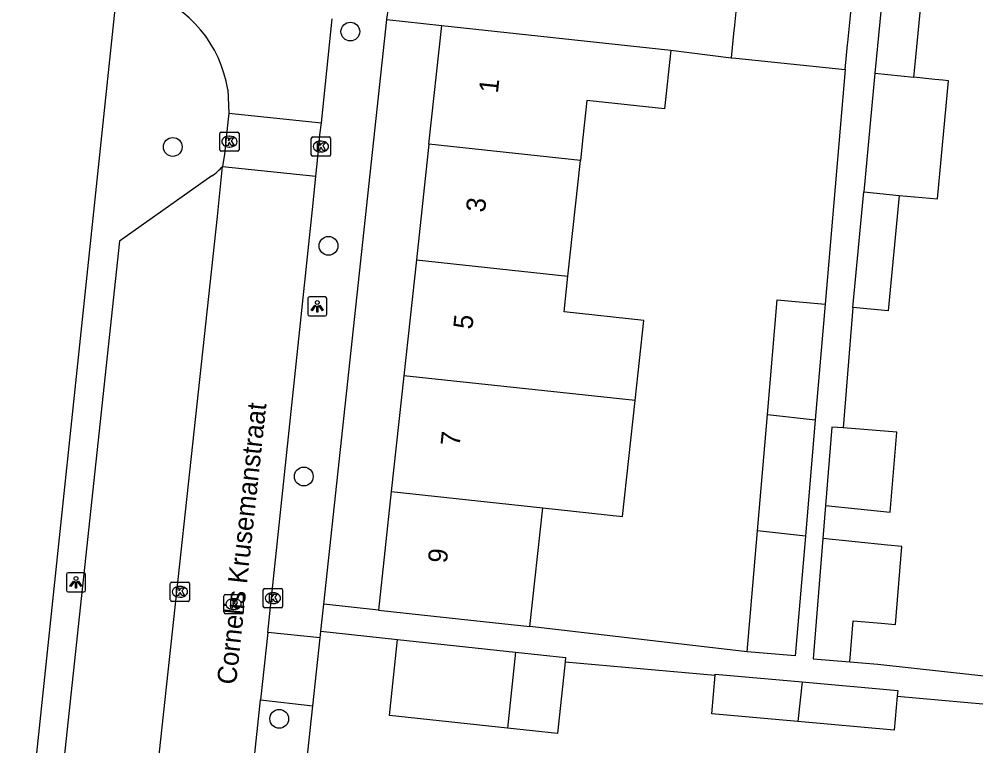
# Model space of a CAD drawing. Extents: x 163010 to 163853, y 382793 to 383982.
# Drawn here: x 163233.53 to 163283.31, y 383356.02 to 383393.81 of the extents above; entities that cross this region are included whole.
import ezdxf

# ---------------------------------------------------------------- set-up
doc = ezdxf.new("R2010")
doc.units = 0
for name, color, linetype in [('IMGEO_Boom', 7, 'Continuous'), ('IMGEO_Kolk', 7, 'Continuous'), ('IMGEO_Lichtpunt', 7, 'Continuous'), ('IMGEO_Openbare_ruimte_label', 7, 'Continuous'), ('IMGEO_Pand', 7, 'Continuous'), ('IMGEO_Pand_nummerreeks', 7, 'Continuous'), ('IMGEO_Rijbaan_lokaal_open', 7, 'Continuous'), ('IMGEO_Rioolput', 7, 'Continuous'), ('IMGEO_Voetpad_open', 7, 'Continuous')]:
    doc.layers.add(name, color=color, linetype=linetype)

msp = doc.modelspace()

# ---------------------------------------------------------------- linework, layer by layer
at = {"layer": 'IMGEO_Boom'}
for centre in [(163250.763, 383393.162), (163241.525, 383387.164), (163249.629, 383382.02), (163248.341, 383370.027), (163247.065, 383357.426)]:
    msp.add_circle(centre, 0.489, dxfattribs=at)
at = {"layer": 'IMGEO_Kolk'}
for p, q in [((163243.972, 383387.014), (163243.972, 383387.866)), ((163244.047, 383387.94), (163244.899, 383387.94)), ((163244.973, 383387.866), (163244.973, 383387.014)), ((163244.46, 383387.72), (163244.485, 383387.72)), ((163248.733, 383386.759), (163248.733, 383387.611)), ((163248.808, 383387.685), (163249.66, 383387.685)), ((163249.221, 383387.465), (163249.246, 383387.465)), ((163249.734, 383387.611), (163249.734, 383386.759)), ((163244.899, 383386.94), (163244.047, 383386.94)), ((163244.483, 383387.16), (163244.458, 383387.16)), ((163249.244, 383386.905), (163249.219, 383386.905)), ((163249.66, 383386.685), (163248.808, 383386.685)), ((163241.473, 383364.53), (163242.325, 383364.53)), ((163241.398, 383363.604), (163241.398, 383364.456)), ((163241.886, 383364.31), (163241.911, 383364.31)), ((163242.399, 383364.456), (163242.399, 383363.604)), ((163246.235, 383363.274), (163246.235, 383364.126)), ((163246.31, 383364.2), (163247.162, 383364.2)), ((163246.723, 383363.98), (163246.748, 383363.98)), ((163247.236, 383364.126), (163247.236, 383363.274)), ((163242.325, 383363.53), (163241.473, 383363.53)), ((163241.909, 383363.75), (163241.884, 383363.75)), ((163247.162, 383363.2), (163246.31, 383363.2)), ((163246.746, 383363.42), (163246.721, 383363.42))]:
    msp.add_line(p, q, dxfattribs=at)
for points in [[(163243.972, 383387.014), (163243.972, 383387.866)], [(163244.047, 383387.94), (163244.899, 383387.94)], [(163244.973, 383387.866), (163244.973, 383387.014)], [(163244.293, 383387.64), (163244.416, 383387.64), (163244.416, 383387.489), (163244.546, 383387.64), (163244.71, 383387.64), (163244.564, 383387.489), (163244.717, 383387.24), (163244.565, 383387.24), (163244.48, 383387.404), (163244.416, 383387.337), (163244.416, 383387.24), (163244.293, 383387.24), (163244.293, 383387.64)], [(163248.733, 383386.759), (163248.733, 383387.611)], [(163248.808, 383387.685), (163249.66, 383387.685)], [(163249.054, 383387.385), (163249.177, 383387.385), (163249.177, 383387.234), (163249.307, 383387.385), (163249.471, 383387.385), (163249.325, 383387.234), (163249.478, 383386.985), (163249.326, 383386.985), (163249.241, 383387.149), (163249.177, 383387.082), (163249.177, 383386.985), (163249.054, 383386.985), (163249.054, 383387.385)], [(163249.734, 383387.611), (163249.734, 383386.759)], [(163244.899, 383386.94), (163244.047, 383386.94)], [(163249.66, 383386.685), (163248.808, 383386.685)], [(163241.473, 383364.53), (163242.325, 383364.53)], [(163241.398, 383363.604), (163241.398, 383364.456)], [(163241.719, 383364.23), (163241.842, 383364.23), (163241.842, 383364.079), (163241.972, 383364.23), (163242.136, 383364.23), (163241.99, 383364.079), (163242.143, 383363.83), (163241.991, 383363.83), (163241.906, 383363.994), (163241.842, 383363.927), (163241.842, 383363.83), (163241.719, 383363.83), (163241.719, 383364.23)], [(163242.399, 383364.456), (163242.399, 383363.604)], [(163246.235, 383363.274), (163246.235, 383364.126)], [(163246.31, 383364.2), (163247.162, 383364.2)], [(163247.236, 383364.126), (163247.236, 383363.274)], [(163242.325, 383363.53), (163241.473, 383363.53)], [(163246.556, 383363.9), (163246.679, 383363.9), (163246.679, 383363.749), (163246.809, 383363.9), (163246.973, 383363.9), (163246.827, 383363.749), (163246.98, 383363.5), (163246.828, 383363.5), (163246.743, 383363.664), (163246.679, 383363.597), (163246.679, 383363.5), (163246.556, 383363.5), (163246.556, 383363.9)], [(163247.162, 383363.2), (163246.31, 383363.2)]]:
    msp.add_lwpolyline(points, dxfattribs=at)
for centre, start, end in [((163244.049, 383387.864), 91.552, 178.448), ((163244.049, 383387.864), 91.552, 178.448), ((163244.897, 383387.864), 1.552, 88.448), ((163244.897, 383387.864), 1.552, 88.448), ((163248.81, 383387.609), 91.552, 178.448), ((163248.81, 383387.609), 91.552, 178.448), ((163249.658, 383387.609), 1.552, 88.448), ((163249.658, 383387.609), 1.552, 88.448), ((163244.049, 383387.016), 181.552, 268.448), ((163244.049, 383387.016), 181.552, 268.448), ((163244.897, 383387.016), 271.552, 358.448), ((163244.897, 383387.016), 271.552, 358.448), ((163248.81, 383386.761), 181.552, 268.448), ((163248.81, 383386.761), 181.552, 268.448), ((163249.658, 383386.761), 271.552, 358.448), ((163249.658, 383386.761), 271.552, 358.448), ((163241.475, 383364.454), 91.552, 178.448), ((163241.475, 383364.454), 91.552, 178.448), ((163242.323, 383364.454), 1.552, 88.448), ((163242.323, 383364.454), 1.552, 88.448), ((163246.312, 383364.124), 91.552, 178.448), ((163246.312, 383364.124), 91.552, 178.448), ((163247.16, 383364.124), 1.552, 88.448), ((163247.16, 383364.124), 1.552, 88.448), ((163241.475, 383363.606), 181.552, 268.448), ((163241.475, 383363.606), 181.552, 268.448), ((163242.323, 383363.606), 271.552, 358.448), ((163242.323, 383363.606), 271.552, 358.448), ((163246.312, 383363.276), 181.552, 268.448), ((163246.312, 383363.276), 181.552, 268.448), ((163247.16, 383363.276), 271.552, 358.448), ((163247.16, 383363.276), 271.552, 358.448)]:
    msp.add_arc(centre, 0.0765, start, end, dxfattribs=at)
for centre, major_axis, ratio, start_param, end_param in [((163244.459, 383387.44), (-0.387, 0.002), 0.722429, 4.712389, 7.853982), ((163244.484, 383387.44), (-0.39, 0.002), 0.717154, 1.570796, 4.712389), ((163249.22, 383387.185), (-0.387, 0.002), 0.722429, 4.712389, 7.853982), ((163249.245, 383387.185), (-0.39, 0.002), 0.717154, 1.570796, 4.712389), ((163241.885, 383364.03), (-0.387, 0.002), 0.722429, 4.712389, 7.853982), ((163241.91, 383364.03), (-0.39, 0.002), 0.717154, 1.570796, 4.712389), ((163246.722, 383363.7), (-0.387, 0.002), 0.722429, 4.712389, 7.853982), ((163246.747, 383363.7), (-0.39, 0.002), 0.717154, 1.570796, 4.712389)]:
    msp.add_ellipse(centre, major_axis=major_axis, ratio=ratio, start_param=start_param, end_param=end_param, dxfattribs=at)
at = {"layer": 'IMGEO_Lichtpunt'}
for p, q in [((163248.545, 383379.275), (163248.545, 383378.468)), ((163248.545, 383379.275), (163248.545, 383378.468)), ((163249.447, 383379.37), (163248.639, 383379.37)), ((163249.447, 383379.37), (163248.639, 383379.37)), ((163249.541, 383378.468), (163249.541, 383379.275)), ((163249.541, 383378.468), (163249.541, 383379.275)), ((163248.639, 383378.374), (163249.447, 383378.374)), ((163248.639, 383378.374), (163249.447, 383378.374)), ((163236.893, 383365.022), (163236.085, 383365.022)), ((163236.893, 383365.022), (163236.085, 383365.022)), ((163235.991, 383364.927), (163235.991, 383364.12)), ((163235.991, 383364.927), (163235.991, 383364.12)), ((163236.987, 383364.12), (163236.987, 383364.927)), ((163236.987, 383364.12), (163236.987, 383364.927)), ((163236.085, 383364.026), (163236.893, 383364.026)), ((163236.085, 383364.026), (163236.893, 383364.026))]:
    msp.add_line(p, q, dxfattribs=at)
for points in [[(163248.919, 383378.939), (163248.958, 383378.911), (163248.77, 383378.649), (163248.732, 383378.676), (163248.919, 383378.939)], [(163249.131, 383378.911), (163249.169, 383378.938), (163249.356, 383378.676), (163249.317, 383378.648), (163249.131, 383378.911)], [(163249.021, 383378.891), (163249.068, 383378.891), (163249.068, 383378.569), (163249.021, 383378.569), (163249.021, 383378.891)], [(163236.365, 383364.591), (163236.404, 383364.563), (163236.216, 383364.301), (163236.178, 383364.328), (163236.365, 383364.591)], [(163236.467, 383364.543), (163236.514, 383364.543), (163236.514, 383364.221), (163236.467, 383364.221), (163236.467, 383364.543)], [(163236.577, 383364.563), (163236.615, 383364.59), (163236.802, 383364.328), (163236.763, 383364.3), (163236.577, 383364.563)]]:
    msp.add_lwpolyline(points, dxfattribs=at)
for centre in [(163249.044, 383379.073), (163236.49, 383364.725)]:
    msp.add_circle(centre, 0.0994, dxfattribs=at)
for centre, start, end in [((163248.639, 383379.275), 90, 180), ((163248.639, 383379.275), 90, 180), ((163249.447, 383379.275), 0, 90), ((163249.447, 383379.275), 0, 90), ((163248.639, 383378.468), 180, 270), ((163248.639, 383378.468), 180, 270), ((163249.447, 383378.468), 270, 0), ((163249.447, 383378.468), 270, 360), ((163236.085, 383364.927), 90, 180), ((163236.085, 383364.927), 90, 180), ((163236.893, 383364.927), 0, 90), ((163236.893, 383364.927), 0, 90), ((163236.085, 383364.12), 180, 270), ((163236.085, 383364.12), 180, 270), ((163236.893, 383364.12), 270, 0), ((163236.893, 383364.12), 270, 360)]:
    msp.add_arc(centre, 0.0946, start, end, dxfattribs=at)
at = {"layer": 'IMGEO_Pand'}
for points in [[(163278.632, 383397.059), (163278.058, 383391.001)], [(163280.088, 383390.788), (163280.12, 383391.126), (163280.662, 383396.846)], [(163271.345, 383395.082), (163271.116, 383395.106), (163271.131, 383395.236), (163270.92, 383395.252), (163270.733, 383393.33), (163270.723, 383393.233), (163270.583, 383391.802)], [(163276.507, 383391.184), (163276.635, 383392.491), (163276.644, 383392.588), (163276.832, 383394.51)], [(163254.854, 383387.315), (163255.524, 383393.483)], [(163255.524, 383393.483), (163267.434, 383392.19)], [(163267.434, 383392.19), (163267.104, 383389.148), (163263.075, 383389.585), (163262.865, 383387.657), (163262.735, 383386.458)], [(163270.583, 383391.802), (163270.812, 383391.778), (163276.507, 383391.184)], [(163278.058, 383391.001), (163277.633, 383386.514), (163277.472, 383384.821)], [(163278.058, 383391.001), (163280.088, 383390.788)], [(163279.321, 383384.645), (163281.304, 383384.458), (163281.886, 383390.6), (163281.589, 383390.631), (163281.164, 383390.676), (163280.088, 383390.788)], [(163254.854, 383387.315), (163254.201, 383381.292)], [(163262.735, 383386.458), (163254.854, 383387.315)], [(163262.081, 383380.436), (163262.735, 383386.458)], [(163276.904, 383378.821), (163277.472, 383384.821)], [(163279.321, 383384.645), (163278.753, 383378.646), (163276.904, 383378.821)], [(163277.472, 383384.821), (163279.321, 383384.645)], [(163254.201, 383381.292), (163253.547, 383375.269)], [(163254.201, 383381.292), (163262.081, 383380.436)], [(163265.584, 383373.973), (163266.035, 383378.131), (163261.88, 383378.582), (163262.081, 383380.436)], [(163272.467, 383373.244), (163272.975, 383379.207), (163275.465, 383378.995)], [(163275.465, 383378.995), (163274.953, 383372.98)], [(163253.547, 383375.269), (163252.893, 383369.247)], [(163265.584, 383373.973), (163253.547, 383375.269)], [(163260.774, 383368.392), (163264.93, 383367.947), (163265.584, 383373.973)], [(163271.952, 383367.196), (163272.467, 383373.244)], [(163272.467, 383373.244), (163274.953, 383372.98)], [(163274.953, 383372.98), (163274.437, 383366.93)], [(163276.409, 383372.552), (163275.822, 383372.6), (163275.489, 383368.526)], [(163275.489, 383368.526), (163278.848, 383368.174), (163279.187, 383372.324), (163276.409, 383372.552)], [(163252.893, 383369.247), (163252.223, 383363.076)], [(163252.893, 383369.247), (163260.774, 383368.392)], [(163260.104, 383362.221), (163260.774, 383368.392)], [(163271.417, 383360.91), (163271.952, 383367.196)], [(163274.437, 383366.93), (163271.952, 383367.196)], [(163274.437, 383366.93), (163273.906, 383360.697), (163271.417, 383360.91)], [(163275.349, 383366.808), (163274.836, 383360.541), (163276.754, 383360.384)], [(163276.754, 383360.384), (163276.928, 383362.515), (163278.375, 383362.397), (163279.124, 383362.336), (163279.455, 383366.378), (163278.707, 383366.456), (163275.349, 383366.808)], [(163252.223, 383363.076), (163257.194, 383362.537), (163260.104, 383362.221)], [(163258.933, 383356.939), (163252.793, 383357.598), (163253.217, 383361.546)], [(163253.217, 383361.546), (163259.354, 383360.887)], [(163259.354, 383360.887), (163258.933, 383356.939)], [(163259.354, 383360.887), (163261.957, 383360.608), (163261.934, 383360.394)], [(163261.934, 383360.394), (163261.533, 383356.66), (163258.933, 383356.939)], [(163274.041, 383357.277), (163269.567, 383357.677), (163269.747, 383359.699)], [(163269.747, 383359.699), (163269.751, 383359.744), (163274.263, 383359.34)], [(163274.263, 383359.34), (163274.041, 383357.277)], [(163274.263, 383359.34), (163279.243, 383358.895), (163279.217, 383358.61)], [(163279.217, 383358.61), (163279.058, 383356.828), (163274.041, 383357.277)]]:
    msp.add_lwpolyline(points, dxfattribs=at)
at = {"layer": 'IMGEO_Rijbaan_lokaal_open'}
for points in [[(163252.665, 383393.792), (163252.666, 383393.805), (163252.741, 383394.362)], [(163249.264, 383388.426), (163249.821, 383393.827)], [(163252.665, 383393.792), (163255.524, 383393.483)], [(163267.434, 383392.19), (163270.583, 383391.802)], [(163244.382, 383390.149), (163244.435, 383388.918)], [(163244.435, 383388.918), (163244.373, 383388.29), (163244.211, 383386.794), (163244.11, 383386.152)], [(163244.435, 383388.918), (163249.264, 383388.426)], [(163248.967, 383385.641), (163249.038, 383386.287), (163249.184, 383387.786), (163249.264, 383388.426)], [(163240.289, 383350.758), (163243.845, 383383.545), (163244.11, 383386.152)], [(163244.11, 383386.152), (163248.967, 383385.641)], [(163246.464, 383361.916), (163248.837, 383384.234), (163248.967, 383385.641)], [(163246.464, 383361.916), (163246.092, 383358.419)], [(163244.845, 383346.858), (163245.026, 383348.396), (163246.092, 383358.419)]]:
    msp.add_lwpolyline(points, dxfattribs=at)
msp.add_arc((163238.147, 383389.198), 6.307, 8.6764, 71.4151, dxfattribs=at)
at = {"layer": 'IMGEO_Rioolput'}
for p, q in [((163244.19, 383362.965), (163244.19, 383363.817)), ((163244.265, 383363.891), (163245.117, 383363.891)), ((163244.678, 383363.671), (163244.703, 383363.671)), ((163245.191, 383363.817), (163245.191, 383362.965)), ((163244.701, 383363.111), (163244.676, 383363.111)), ((163245.117, 383362.891), (163244.265, 383362.891))]:
    msp.add_line(p, q, dxfattribs=at)
for points in [[(163244.19, 383362.965), (163244.19, 383363.817)], [(163244.265, 383363.891), (163245.117, 383363.891)], [(163244.779, 383363.589), (163244.527, 383363.591), (163244.527, 383363.191)], [(163244.705, 383363.51), (163244.651, 383363.51), (163244.651, 383363.429)], [(163245.191, 383363.817), (163245.191, 383362.965)], [(163244.527, 383363.191), (163244.651, 383363.191), (163244.651, 383363.353), (163244.662, 383363.353)], [(163244.651, 383363.429), (163244.703, 383363.429)], [(163244.709, 383363.324), (163244.78, 383363.191), (163244.92, 383363.191), (163244.855, 383363.317)], [(163245.117, 383362.891), (163244.265, 383362.891)]]:
    msp.add_lwpolyline(points, dxfattribs=at)
for centre, radius, start, end in [((163244.267, 383363.815), 0.0765, 91.552, 178.448), ((163244.267, 383363.815), 0.0765, 91.552, 178.448), ((163244.711, 383363.414), 0.0964, 77.0061, 93.1865), ((163244.725, 383363.471), 0.0378, 276.6634, 79.6772), ((163244.778, 383363.479), 0.109, 350.3612, 89.416), ((163245.115, 383363.815), 0.0765, 1.552, 88.448), ((163245.115, 383363.815), 0.0765, 1.552, 88.448), ((163244.661, 383363.3), 0.0533, 26.0293, 88.6989), ((163244.687, 383363.618), 0.19, 274.7715, 282.9687), ((163244.776, 383363.479), 0.112, 277.5842, 350.9817), ((163244.76, 383363.264), 0.108, 29.5134, 73.7905), ((163244.267, 383362.967), 0.0765, 181.552, 268.448), ((163244.267, 383362.967), 0.0765, 181.552, 268.448), ((163245.115, 383362.967), 0.0765, 271.552, 358.448), ((163245.115, 383362.967), 0.0765, 271.552, 358.448)]:
    msp.add_arc(centre, radius, start, end, dxfattribs=at)
for centre, major_axis, ratio, start_param, end_param in [((163244.677, 383363.391), (-0.387, 0.002), 0.722429, 4.712389, 7.853982), ((163244.702, 383363.391), (-0.39, 0.002), 0.717154, 1.570796, 4.712389)]:
    msp.add_ellipse(centre, major_axis=major_axis, ratio=ratio, start_param=start_param, end_param=end_param, dxfattribs=at)
at = {"layer": 'IMGEO_Voetpad_open'}
for points in [[(163238.513, 383394.323), (163233.532, 383347.068), (163236.96, 383345.085), (163239.288, 383338.283)], [(163249.379, 383363.383), (163252.665, 383393.792)], [(163276.507, 383391.184), (163275.465, 383378.995)], [(163243.562, 383385.664), (163238.746, 383382.271), (163235.112, 383348.326), (163239.179, 383351.086)], [(163276.904, 383378.821), (163276.409, 383372.552)], [(163275.489, 383368.526), (163275.349, 383366.808)], [(163249.227, 383361.977), (163249.379, 383363.383)], [(163252.223, 383363.076), (163249.379, 383363.383)], [(163249.191, 383361.641), (163249.227, 383361.977)], [(163249.227, 383361.977), (163253.217, 383361.546)], [(163271.417, 383360.91), (163260.104, 383362.221)], [(163249.191, 383361.641), (163246.464, 383361.916)], [(163248.808, 383358.096), (163249.191, 383361.641)], [(163261.934, 383360.394), (163269.747, 383359.699)], [(163276.754, 383360.384), (163278.201, 383360.266), (163284.994, 383359.523)], [(163279.217, 383358.61), (163286.179, 383357.987)], [(163246.092, 383358.419), (163248.808, 383358.096)], [(163247.235, 383343.496), (163248.808, 383358.096)]]:
    msp.add_lwpolyline(points, dxfattribs=at)
msp.add_arc((163242.345, 383387.582), 2.272, 302.3904, 320.9805, dxfattribs=at)

# ---------------------------------------------------------------- texts
at = {"layer": 'IMGEO_Openbare_ruimte_label'}
msp.add_text('Cornelis Krusemanstraat', height=1, rotation=83.799, dxfattribs=at).set_placement((163244.813, 383359.173))
at = {"layer": 'IMGEO_Pand_nummerreeks'}
for s, p in [('1', (163258.437, 383389.927)), ('3', (163257.765, 383383.733)), ('5', (163257.105, 383377.652)), ('7', (163256.444, 383371.57)), ('9', (163255.784, 383365.489))]:
    msp.add_text(s, height=1, rotation=83.8042, dxfattribs=at).set_placement(p)

doc.saveas('drawing.dxf')
